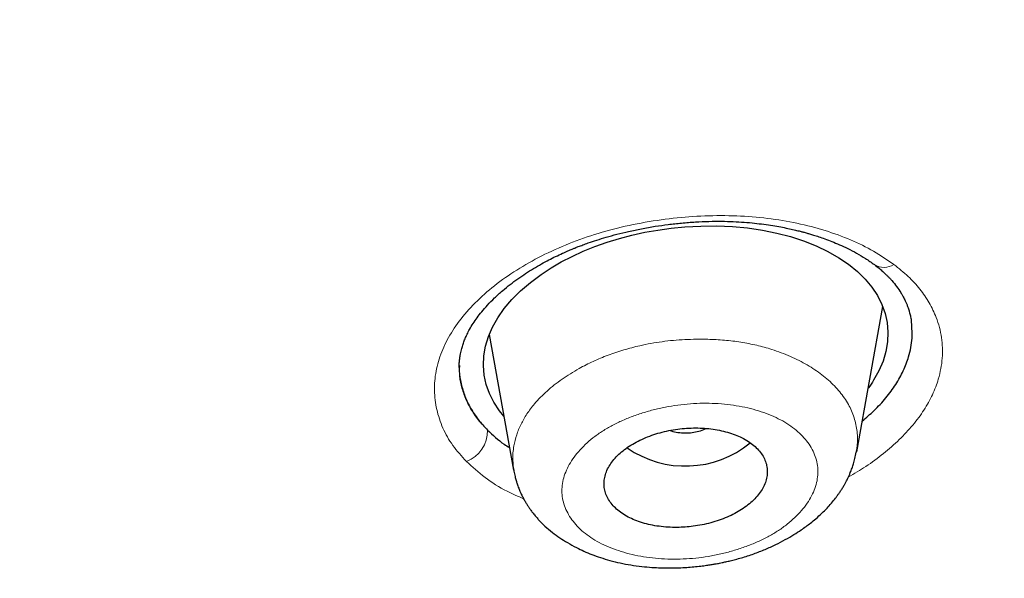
# Model space of a CAD drawing. Header units: millimetres. Extents: x 8 to 1023, y 12 to 832.
# Tile 513 of 656: x 655 to 666, y 746 to 752. Entities that reach past the tile are written whole.
import ezdxf

# ---------------------------------------------------------------- set-up
doc = ezdxf.new("R2010")
doc.units = ezdxf.units.MM

msp = doc.modelspace()

# ---------------------------------------------------------------- linework, layer by layer
at = {"color": 7, "linetype": 'Continuous', "lineweight": 30}
for p, q in [((664.101, 747.213), (664.387, 748.815)), ((660.049, 748.507), (660.316, 747.008)), ((659.719, 748.158), (659.719, 748.145)), ((664.095, 747.214), (664.095, 747.208)), ((660.324, 746.997), (660.322, 747.009))]:
    msp.add_line(p, q, dxfattribs=at)
at = {"color": 8, "linetype": 'Continuous', "lineweight": 0}
msp.add_line((660.051, 748.493), (660.046, 748.5), dxfattribs=at)
at = {"color": 7, "linetype": 'Continuous', "lineweight": 30, "flags": 128}
msp.add_lwpolyline([(660.209, 747.607), (660.161, 747.665), (660.099, 747.759), (660.051, 747.855), (660.016, 747.955), (659.993, 748.057), (659.985, 748.163), (659.989, 748.271), (660.007, 748.378), (660.039, 748.483), (660.083, 748.588), (660.142, 748.691), (660.214, 748.794), (660.298, 748.893), (660.394, 748.989), (660.502, 749.081), (660.622, 749.17), (660.73, 749.241), (660.843, 749.307), (660.961, 749.368), (661.085, 749.425), (661.213, 749.477), (661.347, 749.524), (661.483, 749.566), (661.622, 749.603), (661.764, 749.634), (661.909, 749.659), (662.056, 749.679), (662.206, 749.694), (662.381, 749.703), (662.556, 749.704), (662.729, 749.697), (662.898, 749.682), (663.061, 749.658), (663.219, 749.626), (663.371, 749.587), (663.515, 749.54), (663.652, 749.485), (663.782, 749.423), (663.902, 749.354), (664.011, 749.281), (664.109, 749.202), (664.194, 749.118), (664.268, 749.029), (664.33, 748.936), (664.378, 748.839), (664.414, 748.739), (664.436, 748.637), (664.445, 748.531), (664.441, 748.424), (664.423, 748.317), (664.391, 748.211), (664.346, 748.106), (664.287, 748.001), (664.287, 748.001)], dxfattribs=at)
at = {"color": 8, "linetype": 'Continuous', "lineweight": 0}
for centre, radius, start, end in [((664.401, 749.445), 0.198, 237.8528, 303.3338), ((659.669, 747.443), 0.361, 290.694, 1.3406)]:
    msp.add_arc(centre, radius, start, end, dxfattribs=at)
at = {"color": 7, "linetype": 'Continuous', "lineweight": 30}
msp.add_arc((662.211, 748.182), 1.127, 235.205, 309.4524, dxfattribs=at)
for points, knots in [([(638.967, 820.409), (639.825, 820.401), (641.54, 820.386), (644.108, 820.26), (646.667, 820.06), (649.211, 819.78), (651.736, 819.422), (654.237, 818.985), (656.847, 818.443), (659.555, 817.781), (662.346, 816.982), (665.077, 816.082), (667.741, 815.083), (670.332, 813.99), (672.724, 812.86), (674.924, 811.713), (676.942, 810.562), (678.889, 809.349), (680.762, 808.076), (682.555, 806.746), (684.266, 805.361), (685.893, 803.924), (687.432, 802.438), (688.881, 800.905), (690.237, 799.329), (691.498, 797.713), (692.662, 796.059), (693.724, 794.369), (694.737, 792.553), (695.676, 790.607), (696.518, 788.53), (697.215, 786.425), (697.764, 784.298), (698.165, 782.153), (698.403, 780.1), (698.503, 778.144), (698.485, 776.289), (698.354, 774.437), (698.113, 772.591), (697.761, 770.754), (697.3, 768.929), (696.731, 767.121), (696.054, 765.331), (695.271, 763.565), (694.383, 761.824), (693.39, 760.113), (692.294, 758.435), (691.099, 756.793), (689.735, 755.101), (688.185, 753.369), (686.433, 751.611), (684.562, 749.919), (682.573, 748.298), (680.479, 746.747), (678.994, 745.78), (678.252, 745.296)], [0, 0, 0, 0, 0.017859, 0.035717, 0.053574, 0.07143, 0.089287, 0.107143, 0.125, 0.145832, 0.166666, 0.1875, 0.208333, 0.229166, 0.249999, 0.267856, 0.285713, 0.303571, 0.321429, 0.339287, 0.357144, 0.375001, 0.392858, 0.410715, 0.428572, 0.446429, 0.464286, 0.482143, 0.500002, 0.520835, 0.541668, 0.562501, 0.583334, 0.604167, 0.624999, 0.642856, 0.660713, 0.678571, 0.696428, 0.714286, 0.732144, 0.750003, 0.76786, 0.785718, 0.803575, 0.821433, 0.839289, 0.857146, 0.875003, 0.895835, 0.916668, 0.9375, 0.958333, 0.979167, 1, 1, 1, 1]), ([(638.967, 735.109), (639.574, 735.113), (640.787, 735.121), (642.603, 735.185), (644.413, 735.288), (646.217, 735.433), (648.014, 735.618), (649.801, 735.844), (651.525, 736.103), (653.184, 736.389), (654.78, 736.7), (656.361, 737.043), (657.927, 737.419), (659.479, 737.828), (661.066, 738.282), (662.683, 738.787), (664.324, 739.344), (665.935, 739.936), (667.518, 740.564), (669.071, 741.227), (670.597, 741.926), (672.053, 742.641), (673.438, 743.365), (674.752, 744.095), (676.034, 744.851), (677.285, 745.634), (678.505, 746.442), (679.727, 747.299), (680.947, 748.208), (682.157, 749.169), (683.325, 750.157), (684.449, 751.171), (685.531, 752.212), (686.571, 753.281), (687.54, 754.346), (688.44, 755.401), (689.269, 756.44), (690.054, 757.494), (690.796, 758.561), (691.493, 759.642), (692.165, 760.769), (692.807, 761.942), (693.414, 763.161), (693.967, 764.394), (694.467, 765.639), (694.913, 766.898), (695.307, 768.172), (695.637, 769.422), (695.907, 770.643), (696.122, 771.83), (696.289, 773.019), (696.407, 774.209), (696.478, 775.401), (696.501, 776.628), (696.472, 777.89), (696.385, 779.185), (696.241, 780.478), (696.04, 781.77), (695.783, 783.061), (695.469, 784.349), (695.11, 785.595), (694.712, 786.795), (694.282, 787.948), (693.806, 789.089), (693.286, 790.218), (692.721, 791.335), (692.12, 792.423), (691.486, 793.483), (690.822, 794.514), (690.118, 795.532), (689.373, 796.538), (688.589, 797.53), (687.765, 798.51), (686.903, 799.473), (685.994, 800.432), (685.038, 801.383), (684.031, 802.327), (682.988, 803.248), (681.91, 804.146), (680.795, 805.023), (679.662, 805.863), (678.514, 806.667), (677.353, 807.437), (676.161, 808.184), (674.939, 808.909), (673.685, 809.611), (672.401, 810.29), (671.091, 810.944), (669.74, 811.58), (668.351, 812.195), (666.92, 812.79), (665.466, 813.354), (663.991, 813.887), (662.494, 814.39), (661.001, 814.854), (659.513, 815.28), (658.034, 815.671), (656.538, 816.032), (655.027, 816.364), (653.499, 816.666), (651.955, 816.939), (650.399, 817.182), (648.812, 817.398), (647.198, 817.584), (645.557, 817.739), (643.913, 817.86), (642.267, 817.945), (640.618, 817.999), (639.517, 818.006), (638.967, 818.009)], [0, 0, 0, 0, 0.010081, 0.020137, 0.030179, 0.040216, 0.050257, 0.060311, 0.070335, 0.079491, 0.088633, 0.097767, 0.1069, 0.116039, 0.125192, 0.135253, 0.145282, 0.155288, 0.16528, 0.175267, 0.185259, 0.195301, 0.204496, 0.213673, 0.222839, 0.232002, 0.241168, 0.250345, 0.260322, 0.270285, 0.280246, 0.290212, 0.300194, 0.310203, 0.320293, 0.329526, 0.338727, 0.347904, 0.357065, 0.366218, 0.375372, 0.385323, 0.395264, 0.405207, 0.415162, 0.425139, 0.435149, 0.445226, 0.454443, 0.463632, 0.472801, 0.481959, 0.491116, 0.500279, 0.510233, 0.520184, 0.530144, 0.540125, 0.550137, 0.560192, 0.570258, 0.579448, 0.588609, 0.59775, 0.60688, 0.616007, 0.625139, 0.633867, 0.642594, 0.651329, 0.660077, 0.668845, 0.677642, 0.686473, 0.695244, 0.704395, 0.713529, 0.722653, 0.731774, 0.740899, 0.750037, 0.758756, 0.767483, 0.776222, 0.78498, 0.793764, 0.802579, 0.811433, 0.820208, 0.829363, 0.838502, 0.847632, 0.856762, 0.865897, 0.875044, 0.883755, 0.89247, 0.901196, 0.909939, 0.918704, 0.927499, 0.936329, 0.945126, 0.954305, 0.963462, 0.972602, 0.981734, 0.990864, 1, 1, 1, 1]), ([(696.002, 776.466), (695.995, 775.965), (695.98, 774.963), (695.861, 773.463), (695.671, 771.966), (695.403, 770.472), (695.058, 768.982), (694.646, 767.529), (694.173, 766.115), (693.644, 764.745), (693.05, 763.39), (692.39, 762.05), (691.653, 760.704), (690.836, 759.354), (689.936, 758.003), (688.967, 756.676), (687.929, 755.373), (686.822, 754.093), (685.671, 752.865), (684.485, 751.69), (683.268, 750.57), (681.999, 749.481), (680.677, 748.423), (679.281, 747.382), (677.809, 746.359), (676.259, 745.359), (674.655, 744.399), (672.996, 743.477), (671.286, 742.597), (669.568, 741.779), (667.85, 741.022), (666.138, 740.324), (664.394, 739.67), (662.62, 739.06), (660.784, 738.485), (658.885, 737.946), (656.924, 737.45), (654.934, 737.004), (652.914, 736.61), (650.868, 736.267), (648.844, 735.984), (646.851, 735.757), (644.895, 735.584), (642.936, 735.461), (640.975, 735.386), (638.968, 735.36), (636.917, 735.386), (634.827, 735.468), (632.743, 735.605), (630.664, 735.798), (628.594, 736.046), (626.578, 736.343), (624.621, 736.682), (622.727, 737.062), (620.857, 737.487), (619.01, 737.958), (617.144, 738.486), (615.264, 739.075), (613.374, 739.728), (611.522, 740.43), (609.706, 741.18), (607.926, 741.979), (606.219, 742.809), (604.589, 743.665), (603.037, 744.539), (601.531, 745.45), (600.073, 746.396), (598.63, 747.399), (597.207, 748.46), (595.812, 749.581), (594.477, 750.737), (593.201, 751.928), (591.982, 753.155), (590.846, 754.392), (589.791, 755.634), (588.819, 756.873), (587.909, 758.133), (587.061, 759.414), (586.26, 760.742), (585.51, 762.116), (584.818, 763.533), (584.199, 764.965), (583.654, 766.413), (583.181, 767.878), (582.788, 769.332), (582.473, 770.771), (582.232, 772.188), (582.061, 773.609), (581.954, 775.036), (581.941, 775.989), (581.934, 776.466)], [0, 0, 0, 0, 0.011647, 0.023279, 0.034914, 0.046569, 0.058262, 0.069997, 0.081033, 0.092045, 0.103046, 0.114051, 0.125075, 0.136674, 0.148268, 0.159874, 0.171507, 0.183184, 0.194903, 0.205931, 0.216944, 0.227954, 0.238974, 0.250018, 0.2616, 0.2732, 0.284834, 0.296518, 0.308264, 0.319998, 0.330999, 0.341975, 0.352941, 0.363907, 0.374886, 0.386463, 0.398058, 0.409684, 0.421356, 0.433089, 0.444843, 0.455871, 0.466863, 0.477832, 0.488791, 0.499751, 0.51144, 0.523115, 0.53479, 0.54648, 0.558201, 0.569925, 0.580927, 0.591892, 0.602833, 0.61376, 0.624687, 0.6364, 0.648087, 0.659761, 0.671439, 0.683135, 0.694871, 0.705904, 0.716895, 0.727858, 0.738804, 0.749746, 0.761426, 0.773081, 0.784724, 0.796373, 0.808043, 0.819784, 0.830839, 0.841857, 0.852852, 0.863839, 0.87483, 0.886496, 0.898127, 0.909738, 0.921348, 0.932974, 0.944696, 0.955762, 0.96681, 0.977856, 0.988914, 1, 1, 1, 1]), ([(582.445, 775.805), (582.445, 775.791), (582.446, 775.76), (582.447, 775.709), (582.449, 775.649), (582.451, 775.581), (582.454, 775.505), (582.457, 775.421), (582.461, 775.331), (582.465, 775.232), (582.47, 775.126), (582.481, 774.907), (582.5, 774.597), (582.529, 774.201), (582.56, 773.843), (582.593, 773.506), (582.628, 773.19), (582.665, 772.876), (582.711, 772.525), (582.768, 772.132), (582.837, 771.695), (582.904, 771.311), (582.965, 770.984), (583.017, 770.718), (583.07, 770.459), (583.122, 770.215), (583.173, 769.987), (583.221, 769.774), (583.26, 769.611), (583.288, 769.493), (583.306, 769.42), (583.323, 769.353), (583.337, 769.294), (583.35, 769.246), (583.359, 769.209), (583.366, 769.182), (583.372, 769.159), (583.378, 769.131), (583.387, 769.096), (583.398, 769.054), (583.41, 769.007), (583.428, 768.941), (583.451, 768.852), (583.482, 768.737), (583.516, 768.613), (583.553, 768.478), (583.594, 768.333), (583.638, 768.177), (583.686, 768.014), (583.735, 767.849), (583.784, 767.687), (583.847, 767.486), (583.922, 767.248), (584.011, 766.978), (584.098, 766.72), (584.182, 766.477), (584.265, 766.245), (584.347, 766.019), (584.43, 765.796), (584.513, 765.577), (584.597, 765.362), (584.681, 765.149), (584.766, 764.938), (584.855, 764.724), (584.947, 764.504), (585.046, 764.275), (585.151, 764.035), (585.248, 763.818), (585.336, 763.627), (585.412, 763.461), (585.492, 763.292), (585.572, 763.123), (585.654, 762.954), (585.734, 762.791), (585.812, 762.634), (585.886, 762.487), (585.955, 762.351), (586.02, 762.225), (586.076, 762.116), (586.123, 762.027), (586.16, 761.957), (586.191, 761.898), (586.22, 761.843), (586.252, 761.784), (586.292, 761.708), (586.342, 761.618), (586.399, 761.511), (586.463, 761.395), (586.533, 761.269), (586.609, 761.134), (586.69, 760.991), (586.777, 760.838), (586.871, 760.677), (587.008, 760.442), (587.188, 760.142), (587.409, 759.783), (587.629, 759.435), (587.821, 759.138), (587.984, 758.889), (588.12, 758.687), (588.252, 758.491), (588.381, 758.303), (588.506, 758.125), (588.624, 757.956), (588.737, 757.798), (588.845, 757.648), (588.946, 757.509), (589.042, 757.378), (589.137, 757.25), (589.234, 757.12), (589.337, 756.983), (589.452, 756.831), (589.581, 756.663), (589.725, 756.478), (589.878, 756.283), (590.04, 756.08), (590.266, 755.8), (590.557, 755.446), (590.835, 755.119), (591.036, 754.886), (591.156, 754.747), (591.277, 754.609), (591.4, 754.47), (591.524, 754.331), (591.649, 754.193), (591.765, 754.066), (591.87, 753.951), (591.962, 753.851), (592.045, 753.762), (592.112, 753.69), (592.164, 753.634), (592.204, 753.592), (592.239, 753.554), (592.272, 753.52), (592.3, 753.49), (592.322, 753.467), (592.339, 753.449), (592.357, 753.43), (592.378, 753.408), (592.405, 753.379), (592.44, 753.343), (592.483, 753.298), (592.534, 753.245), (592.592, 753.184), (592.655, 753.12), (592.72, 753.053), (592.785, 752.985), (592.852, 752.918), (592.977, 752.79), (593.165, 752.601), (593.418, 752.35), (593.681, 752.094), (593.968, 751.819), (594.277, 751.527), (594.605, 751.224), (594.934, 750.926), (595.263, 750.634), (595.591, 750.348), (595.881, 750.099), (596.129, 749.89), (596.331, 749.722), (596.524, 749.563), (596.706, 749.414), (596.867, 749.284), (597.008, 749.171), (597.13, 749.074), (597.25, 748.978), (597.374, 748.881), (597.508, 748.776), (597.652, 748.664), (597.808, 748.544), (597.975, 748.417), (598.153, 748.282), (598.342, 748.141), (598.538, 747.995), (598.739, 747.847), (598.94, 747.701), (599.22, 747.499), (599.579, 747.245), (600.015, 746.943), (600.448, 746.649), (600.879, 746.363), (601.31, 746.083), (601.742, 745.808), (602.163, 745.545), (602.575, 745.293), (602.98, 745.049), (603.395, 744.804), (603.824, 744.556), (604.265, 744.306), (604.63, 744.103), (604.91, 743.95), (605.099, 743.847), (605.28, 743.75), (605.452, 743.658), (605.614, 743.573), (605.766, 743.493), (605.908, 743.418), (606.018, 743.361), (606.097, 743.321), (606.146, 743.296), (606.187, 743.275), (606.219, 743.258), (606.245, 743.244), (606.269, 743.232), (606.296, 743.218), (606.334, 743.199), (606.385, 743.173), (606.45, 743.14), (606.523, 743.103), (606.6, 743.064), (606.717, 743.005), (606.876, 742.925), (607.083, 742.823), (607.304, 742.715), (607.539, 742.6), (607.787, 742.482), (608.042, 742.36), (608.3, 742.239), (608.556, 742.121), (608.862, 741.98), (609.217, 741.82), (609.617, 741.643), (610.008, 741.473), (610.39, 741.31), (610.766, 741.152), (611.14, 740.998), (611.62, 740.804), (612.207, 740.572), (612.904, 740.306), (613.624, 740.041), (614.365, 739.777), (615.129, 739.515), (615.898, 739.262), (616.673, 739.017), (617.494, 738.768), (618.362, 738.517), (619.278, 738.265), (620.2, 738.025), (621.127, 737.797), (622.059, 737.58), (622.997, 737.374), (623.913, 737.186), (624.807, 737.014), (625.678, 736.856), (626.552, 736.709), (627.428, 736.572), (628.306, 736.445), (629.187, 736.328), (630.071, 736.221), (630.957, 736.124), (631.845, 736.037), (632.734, 735.96), (633.626, 735.894), (634.502, 735.839), (635.362, 735.794), (636.206, 735.76), (637.052, 735.735), (637.899, 735.719), (638.792, 735.711), (639.729, 735.714), (640.71, 735.73), (641.688, 735.758), (642.665, 735.798), (643.641, 735.851), (644.614, 735.915), (645.559, 735.99), (646.476, 736.074), (647.363, 736.165), (648.248, 736.266), (649.13, 736.378), (650.01, 736.499), (650.887, 736.63), (651.762, 736.772), (652.635, 736.923), (653.504, 737.085), (654.37, 737.257), (655.233, 737.438), (656.074, 737.625), (656.896, 737.818), (657.697, 738.016), (658.494, 738.223), (659.287, 738.438), (660.116, 738.673), (660.981, 738.931), (661.879, 739.211), (662.77, 739.503), (663.654, 739.806), (664.53, 740.12), (665.398, 740.445), (666.12, 740.726), (666.7, 740.96), (667.143, 741.142), (667.588, 741.328), (668.034, 741.52), (668.482, 741.716), (668.917, 741.91), (669.34, 742.103), (669.753, 742.295), (670.072, 742.446), (670.296, 742.553), (670.422, 742.614), (670.548, 742.675), (670.676, 742.737), (670.803, 742.8), (670.931, 742.863), (671.055, 742.924), (671.178, 742.986), (671.297, 743.046), (671.41, 743.103), (671.509, 743.153), (671.593, 743.195), (671.663, 743.231), (671.716, 743.258), (671.758, 743.28), (671.794, 743.299), (671.835, 743.32), (671.884, 743.345), (671.941, 743.375), (672.014, 743.412), (672.102, 743.458), (672.207, 743.513), (672.322, 743.574), (672.442, 743.637), (672.603, 743.723), (672.805, 743.831), (673.079, 743.98), (673.387, 744.149), (673.729, 744.34), (674.075, 744.537), (674.42, 744.735), (674.759, 744.934), (675.112, 745.144), (675.478, 745.365), (675.854, 745.596), (676.221, 745.826), (676.583, 746.057), (676.944, 746.291), (677.308, 746.531), (677.675, 746.777), (678.047, 747.031), (678.36, 747.25), (678.612, 747.427), (678.798, 747.56), (678.973, 747.686), (679.139, 747.806), (679.295, 747.92), (679.441, 748.028), (679.577, 748.129), (679.7, 748.221), (679.811, 748.305), (679.915, 748.384), (680.023, 748.466), (680.137, 748.553), (680.258, 748.646), (680.386, 748.745), (680.529, 748.857), (680.688, 748.981), (680.862, 749.12), (681.045, 749.266), (681.232, 749.418), (681.42, 749.571), (681.688, 749.792), (682.03, 750.08), (682.41, 750.406), (682.745, 750.7), (683.041, 750.964), (683.336, 751.231), (683.633, 751.505), (683.935, 751.789), (684.176, 752.02), (684.355, 752.194), (684.472, 752.308), (684.59, 752.424), (684.708, 752.542), (684.825, 752.658), (684.938, 752.772), (685.046, 752.882), (685.149, 752.986), (685.246, 753.085), (685.332, 753.175), (685.409, 753.255), (685.47, 753.319), (685.517, 753.367), (685.551, 753.403), (685.58, 753.433), (685.606, 753.461), (685.634, 753.491), (685.668, 753.526), (685.708, 753.569), (685.755, 753.619), (685.823, 753.691), (685.911, 753.786), (686.019, 753.902), (686.13, 754.023), (686.261, 754.167), (686.414, 754.336), (686.589, 754.532), (686.77, 754.738), (686.954, 754.95), (687.232, 755.274), (687.595, 755.709), (687.935, 756.13), (688.169, 756.427), (688.303, 756.598), (688.435, 756.77), (688.565, 756.94), (688.692, 757.108), (688.814, 757.272), (688.931, 757.431), (689.041, 757.581), (689.143, 757.723), (689.237, 757.855), (689.319, 757.97), (689.39, 758.07), (689.453, 758.16), (689.517, 758.252), (689.586, 758.351), (689.658, 758.457), (689.741, 758.578), (689.834, 758.715), (689.937, 758.87), (690.046, 759.035), (690.16, 759.21), (690.318, 759.454), (690.515, 759.764), (690.767, 760.174), (691.033, 760.62), (691.239, 760.978), (691.37, 761.211), (691.43, 761.318), (691.487, 761.421), (691.539, 761.516), (691.585, 761.6), (691.624, 761.673), (691.656, 761.731), (691.68, 761.776), (691.698, 761.81), (691.712, 761.836), (691.722, 761.856), (691.731, 761.873), (691.741, 761.892), (691.755, 761.918), (691.772, 761.95), (691.792, 761.987), (691.821, 762.042), (691.861, 762.12), (691.914, 762.221), (691.971, 762.333), (692.05, 762.488), (692.151, 762.687), (692.272, 762.933), (692.396, 763.19), (692.523, 763.459), (692.637, 763.706), (692.738, 763.928), (692.824, 764.122), (692.909, 764.315), (692.989, 764.502), (693.063, 764.678), (693.134, 764.848), (693.201, 765.011), (693.263, 765.166), (693.32, 765.309), (693.369, 765.433), (693.41, 765.538), (693.445, 765.63), (693.481, 765.724), (693.522, 765.831), (693.568, 765.954), (693.619, 766.094), (693.674, 766.245), (693.732, 766.407), (693.792, 766.58), (693.852, 766.754), (693.911, 766.928), (693.968, 767.099), (694.024, 767.271), (694.079, 767.441), (694.131, 767.607), (694.181, 767.77), (694.241, 767.971), (694.31, 768.207), (694.387, 768.476), (694.443, 768.68), (694.48, 768.82), (694.5, 768.897), (694.519, 768.966), (694.534, 769.027), (694.548, 769.079), (694.559, 769.122), (694.568, 769.158), (694.576, 769.19), (694.585, 769.225), (694.596, 769.269), (694.61, 769.323), (694.625, 769.386), (694.643, 769.459), (694.664, 769.543), (694.686, 769.637), (694.71, 769.74), (694.737, 769.854), (694.774, 770.015), (694.819, 770.219), (694.876, 770.49), (694.936, 770.784), (694.997, 771.101), (695.053, 771.412), (695.105, 771.717), (695.154, 772.019), (695.204, 772.356), (695.256, 772.734), (695.308, 773.156), (695.354, 773.588), (695.395, 774.028), (695.429, 774.472), (695.451, 774.796), (695.459, 774.972), (695.46, 774.998)], [0, 0, 0, 0, 0.000308, 0.00069, 0.001145, 0.001674, 0.002276, 0.00292, 0.003632, 0.004411, 0.005257, 0.006152, 0.009626, 0.012651, 0.015604, 0.018178, 0.020695, 0.02317, 0.025678, 0.029092, 0.032585, 0.036159, 0.038302, 0.040463, 0.042551, 0.044541, 0.046341, 0.048052, 0.049674, 0.050287, 0.050886, 0.051446, 0.051921, 0.05231, 0.052613, 0.052804, 0.052961, 0.053179, 0.053464, 0.053812, 0.054194, 0.054604, 0.05543, 0.056351, 0.057369, 0.058452, 0.059626, 0.060891, 0.062239, 0.063584, 0.064902, 0.066193, 0.068489, 0.070695, 0.07281, 0.074779, 0.076663, 0.078501, 0.080325, 0.082135, 0.0839, 0.08565, 0.087387, 0.08913, 0.090952, 0.092859, 0.09485, 0.096926, 0.098274, 0.099656, 0.101071, 0.102516, 0.103918, 0.105323, 0.106643, 0.107879, 0.109031, 0.110099, 0.111082, 0.111784, 0.112377, 0.112857, 0.113276, 0.11378, 0.114377, 0.115197, 0.116102, 0.117093, 0.118169, 0.119332, 0.120556, 0.121864, 0.123254, 0.124726, 0.127926, 0.131043, 0.134078, 0.13703, 0.138843, 0.140623, 0.142364, 0.14403, 0.145612, 0.147112, 0.148529, 0.149862, 0.151113, 0.15228, 0.153387, 0.154557, 0.155794, 0.157098, 0.15869, 0.160373, 0.162145, 0.164008, 0.165957, 0.169858, 0.173805, 0.175097, 0.176394, 0.177695, 0.179001, 0.180312, 0.181628, 0.182918, 0.183956, 0.184904, 0.185762, 0.186531, 0.186966, 0.187365, 0.18773, 0.18806, 0.188352, 0.188581, 0.188733, 0.18889, 0.189107, 0.189383, 0.189718, 0.190161, 0.190677, 0.191267, 0.191909, 0.192557, 0.193211, 0.193869, 0.194531, 0.196938, 0.199405, 0.201934, 0.204523, 0.207615, 0.210672, 0.213694, 0.216683, 0.219637, 0.222551, 0.224419, 0.226191, 0.227867, 0.229446, 0.23093, 0.232027, 0.233066, 0.234053, 0.235094, 0.236222, 0.237439, 0.238744, 0.240137, 0.241618, 0.243188, 0.244814, 0.246468, 0.248106, 0.249729, 0.253273, 0.256743, 0.260138, 0.263484, 0.26681, 0.270115, 0.2734, 0.276392, 0.279395, 0.28247, 0.285617, 0.288837, 0.292128, 0.293531, 0.294898, 0.296193, 0.297416, 0.298566, 0.299645, 0.300653, 0.301588, 0.301976, 0.302323, 0.302612, 0.302842, 0.303015, 0.303155, 0.303344, 0.303584, 0.303961, 0.304422, 0.304945, 0.305488, 0.306049, 0.307393, 0.30883, 0.310362, 0.311986, 0.313704, 0.315477, 0.317252, 0.318998, 0.320714, 0.323489, 0.326185, 0.328803, 0.331343, 0.333818, 0.336286, 0.338754, 0.343278, 0.347803, 0.352328, 0.357176, 0.362024, 0.366874, 0.371725, 0.376579, 0.382198, 0.387818, 0.393438, 0.399057, 0.404677, 0.410297, 0.415916, 0.421067, 0.426217, 0.431363, 0.436505, 0.441643, 0.44678, 0.451918, 0.457057, 0.462198, 0.467338, 0.472478, 0.477619, 0.482467, 0.487317, 0.49217, 0.49703, 0.501898, 0.507534, 0.513158, 0.518775, 0.524387, 0.529996, 0.535605, 0.541214, 0.546354, 0.551494, 0.556634, 0.561772, 0.566907, 0.572047, 0.577191, 0.582339, 0.587488, 0.592639, 0.59779, 0.602941, 0.607798, 0.612655, 0.617512, 0.622369, 0.627226, 0.632845, 0.638459, 0.64407, 0.64968, 0.65529, 0.660898, 0.666508, 0.669406, 0.67233, 0.675279, 0.678255, 0.681257, 0.684301, 0.68705, 0.689866, 0.69275, 0.693613, 0.694482, 0.695357, 0.696238, 0.697125, 0.698018, 0.698897, 0.699709, 0.7006, 0.701391, 0.702082, 0.702673, 0.703163, 0.703553, 0.703797, 0.704045, 0.704323, 0.704664, 0.705071, 0.705543, 0.706196, 0.706944, 0.707779, 0.708635, 0.709499, 0.711221, 0.712975, 0.715398, 0.717879, 0.720418, 0.722964, 0.725469, 0.727931, 0.730829, 0.733666, 0.736441, 0.73918, 0.741976, 0.744786, 0.747659, 0.750595, 0.753592, 0.755153, 0.756652, 0.758075, 0.759422, 0.760694, 0.76189, 0.763011, 0.764057, 0.764932, 0.765771, 0.766663, 0.767617, 0.768632, 0.769708, 0.770846, 0.77225, 0.773737, 0.775308, 0.776945, 0.778574, 0.780189, 0.783939, 0.787607, 0.790333, 0.793014, 0.795703, 0.798467, 0.801307, 0.804223, 0.805343, 0.806474, 0.807615, 0.808768, 0.809931, 0.811049, 0.812089, 0.813144, 0.814106, 0.814973, 0.815747, 0.816426, 0.816815, 0.81716, 0.817451, 0.81769, 0.817966, 0.818306, 0.818714, 0.819191, 0.819737, 0.820807, 0.821917, 0.823067, 0.824256, 0.826025, 0.827874, 0.829805, 0.831814, 0.833841, 0.838883, 0.843888, 0.845453, 0.847015, 0.848572, 0.850125, 0.851625, 0.853136, 0.854564, 0.85591, 0.857172, 0.858352, 0.85945, 0.860254, 0.861023, 0.86184, 0.862717, 0.863654, 0.86465, 0.865925, 0.867287, 0.868734, 0.870268, 0.871888, 0.875148, 0.878391, 0.882556, 0.886693, 0.887618, 0.888542, 0.889446, 0.89026, 0.890977, 0.891598, 0.892122, 0.892465, 0.892749, 0.892973, 0.893137, 0.893255, 0.893404, 0.893628, 0.893917, 0.894227, 0.894552, 0.895334, 0.896195, 0.897134, 0.898152, 0.900125, 0.902192, 0.904352, 0.906606, 0.908953, 0.91054, 0.912168, 0.913799, 0.915348, 0.916812, 0.91819, 0.919568, 0.920848, 0.92203, 0.923114, 0.923897, 0.924625, 0.925385, 0.926208, 0.927268, 0.928417, 0.929652, 0.930976, 0.932387, 0.933885, 0.93524, 0.936655, 0.938067, 0.939448, 0.940799, 0.942118, 0.943407, 0.945689, 0.947868, 0.949944, 0.950626, 0.951255, 0.951815, 0.952306, 0.952726, 0.953077, 0.953358, 0.953576, 0.953864, 0.954213, 0.954643, 0.955153, 0.955745, 0.956418, 0.957172, 0.958007, 0.958924, 0.959918, 0.961895, 0.963844, 0.966437, 0.968978, 0.971468, 0.973907, 0.976298, 0.978703, 0.981989, 0.985351, 0.988789, 0.992305, 0.995867, 0.999377, 1, 1, 1, 1]), ([(659.717, 748.143), (659.717, 748.159), (659.717, 748.19), (659.722, 748.234), (659.727, 748.273), (659.734, 748.306), (659.741, 748.337), (659.748, 748.363), (659.756, 748.388), (659.766, 748.42), (659.782, 748.46), (659.804, 748.51), (659.833, 748.566), (659.869, 748.627), (659.914, 748.692), (659.966, 748.76), (660.03, 748.833), (660.106, 748.911), (660.191, 748.987), (660.277, 749.058), (660.362, 749.121), (660.448, 749.18), (660.535, 749.234), (660.621, 749.284), (660.702, 749.328), (660.78, 749.367), (660.85, 749.4), (660.911, 749.427), (660.956, 749.446), (660.995, 749.462), (661.034, 749.477), (661.083, 749.496), (661.151, 749.52), (661.237, 749.549), (661.342, 749.581), (661.459, 749.614), (661.589, 749.645), (661.73, 749.675), (661.875, 749.7), (662.023, 749.721), (662.171, 749.737), (662.321, 749.749), (662.468, 749.755), (662.607, 749.756), (662.737, 749.753), (662.859, 749.746), (662.972, 749.736), (663.076, 749.723), (663.172, 749.709), (663.26, 749.694), (663.339, 749.678), (663.406, 749.663), (663.455, 749.651), (663.486, 749.643), (663.505, 749.638), (663.525, 749.633), (663.549, 749.626), (663.583, 749.616), (663.629, 749.602), (663.686, 749.584), (663.753, 749.561), (663.83, 749.532), (663.914, 749.496), (664.006, 749.454), (664.102, 749.404), (664.201, 749.345), (664.263, 749.3), (664.296, 749.277)], [0, 0, 0, 0, 0.0167867, 0.0313663, 0.0437354, 0.05389, 0.0621392, 0.0699374, 0.0774721, 0.0847456, 0.0996783, 0.1147241, 0.1309013, 0.1499894, 0.1686807, 0.1882407, 0.2098857, 0.2333529, 0.2580535, 0.2788339, 0.2988482, 0.3180928, 0.3365645, 0.3542614, 0.3705397, 0.38472, 0.3986055, 0.4096171, 0.4177501, 0.4229075, 0.4296991, 0.4382311, 0.4485059, 0.4641242, 0.4813645, 0.5002327, 0.5207331, 0.5428662, 0.5666278, 0.5882843, 0.6111188, 0.6347438, 0.6574339, 0.6789708, 0.6993538, 0.7186001, 0.7367316, 0.7537562, 0.7696769, 0.7844941, 0.7982063, 0.810266, 0.8200178, 0.8240273, 0.827459, 0.8303405, 0.834446, 0.840835, 0.8495057, 0.8604549, 0.8736777, 0.8891663, 0.9069094, 0.9268903, 0.9490866, 0.9734685, 1, 1, 1, 1]), ([(664.296, 749.277), (664.314, 749.264), (664.346, 749.239), (664.387, 749.203), (664.418, 749.174), (664.443, 749.149), (664.466, 749.126), (664.5, 749.088), (664.543, 749.035), (664.58, 748.98), (664.605, 748.938), (664.619, 748.912), (664.631, 748.889), (664.643, 748.863), (664.656, 748.833), (664.669, 748.796), (664.682, 748.756), (664.693, 748.711), (664.699, 748.68), (664.701, 748.663)], [0, 0, 0, 0, 0.073616, 0.135512, 0.185754, 0.225839, 0.265745, 0.307372, 0.411692, 0.519914, 0.571419, 0.613124, 0.647253, 0.68579, 0.73055, 0.781643, 0.843431, 0.916225, 1, 1, 1, 1]), ([(664.162, 747.552), (664.205, 747.589), (664.302, 747.672), (664.426, 747.807), (664.535, 747.955), (664.619, 748.107), (664.683, 748.278), (664.72, 748.467), (664.708, 748.601), (664.703, 748.667)], [0, 0, 0, 0, 0.111011, 0.246282, 0.379688, 0.512705, 0.646819, 0.825283, 1, 1, 1, 1]), ([(659.719, 748.164), (659.718, 748.144), (659.716, 748.076), (659.736, 747.962), (659.777, 747.824), (659.84, 747.693), (659.922, 747.568), (659.994, 747.49), (660.03, 747.451)], [0, 0, 0, 0, 0.078765, 0.265523, 0.451067, 0.634265, 0.816707, 1, 1, 1, 1]), ([(664.287, 748.001), (664.269, 747.973), (664.25, 747.943), (664.227, 747.914), (664.226, 747.913)], [0, 0, 0, 0, 0.960209, 1, 1, 1, 1]), ([(660.03, 747.451), (660.087, 747.397), (660.158, 747.328), (660.252, 747.27), (660.271, 747.259)], [0, 0, 0, 0, 0.791296, 1, 1, 1, 1]), ([(662.12, 746.378), (662.15, 746.379), (662.208, 746.38), (662.3, 746.39), (662.395, 746.405), (662.491, 746.428), (662.584, 746.456), (662.673, 746.491), (662.756, 746.53), (662.833, 746.575), (662.903, 746.625), (662.964, 746.679), (663.016, 746.736), (663.058, 746.795), (663.089, 746.857), (663.108, 746.92), (663.116, 746.983), (663.112, 747.045), (663.097, 747.106), (663.069, 747.164), (663.031, 747.219), (662.982, 747.271), (662.923, 747.317), (662.855, 747.358), (662.78, 747.394), (662.698, 747.423), (662.61, 747.446), (662.518, 747.463), (662.422, 747.473), (662.324, 747.477), (662.225, 747.473), (662.126, 747.463), (662.028, 747.447), (661.932, 747.424), (661.839, 747.395), (661.751, 747.36), (661.668, 747.32), (661.591, 747.275), (661.522, 747.225), (661.461, 747.171), (661.41, 747.114), (661.369, 747.054), (661.338, 746.992), (661.32, 746.929), (661.313, 746.866), (661.317, 746.804), (661.334, 746.743), (661.362, 746.685), (661.401, 746.63), (661.451, 746.58), (661.51, 746.533), (661.578, 746.492), (661.654, 746.457), (661.737, 746.428), (661.826, 746.405), (661.921, 746.389), (662.019, 746.379), (662.086, 746.378), (662.12, 746.378)], [0, 0, 0, 0, 0.015554, 0.031108, 0.048486, 0.065918, 0.083295, 0.1008, 0.118362, 0.135868, 0.153669, 0.17153, 0.189333, 0.207472, 0.225671, 0.243812, 0.262172, 0.280593, 0.298955, 0.317319, 0.335743, 0.354108, 0.372264, 0.390477, 0.408633, 0.426466, 0.444354, 0.462186, 0.479722, 0.49731, 0.514844, 0.532228, 0.549666, 0.567049, 0.584493, 0.601993, 0.619437, 0.637135, 0.654891, 0.672589, 0.690627, 0.708726, 0.726766, 0.745077, 0.763449, 0.781761, 0.80015, 0.818598, 0.836988, 0.855228, 0.873524, 0.891764, 0.909779, 0.92785, 0.945864, 0.963891, 0.981975, 1, 1, 1, 1]), ([(662.044, 747.448), (662.047, 747.447), (662.074, 747.436), (662.129, 747.425), (662.207, 747.418), (662.286, 747.423), (662.361, 747.439), (662.413, 747.455), (662.436, 747.469), (662.439, 747.47)], [0, 0, 0, 0, 0.0313402, 0.2198644, 0.4083885, 0.5969851, 0.7855817, 0.9741059, 1, 1, 1, 1]), ([(660.321, 746.998), (660.325, 746.979), (660.331, 746.944), (660.344, 746.898), (660.355, 746.863), (660.364, 746.835), (660.375, 746.805), (660.391, 746.767), (660.411, 746.725), (660.432, 746.685), (660.452, 746.65), (660.471, 746.62), (660.489, 746.593), (660.509, 746.564), (660.533, 746.532), (660.561, 746.499), (660.603, 746.451), (660.663, 746.391), (660.742, 746.324), (660.826, 746.263), (660.914, 746.207), (661.003, 746.158), (661.093, 746.115), (661.18, 746.078), (661.276, 746.044), (661.38, 746.013), (661.492, 745.985), (661.61, 745.963), (661.727, 745.947), (661.838, 745.937), (661.926, 745.932), (661.999, 745.931), (662.064, 745.93), (662.141, 745.932), (662.223, 745.936), (662.304, 745.943), (662.377, 745.951), (662.442, 745.959), (662.493, 745.967), (662.533, 745.974), (662.562, 745.979), (662.589, 745.984), (662.62, 745.991), (662.66, 745.999), (662.709, 746.011), (662.766, 746.025), (662.853, 746.049), (662.964, 746.085), (663.09, 746.134), (663.206, 746.187), (663.312, 746.242), (663.405, 746.296), (663.481, 746.345), (663.541, 746.388), (663.595, 746.429), (663.654, 746.477), (663.715, 746.532), (663.772, 746.589), (663.822, 746.645), (663.86, 746.692), (663.888, 746.729), (663.908, 746.758), (663.929, 746.789), (663.95, 746.822), (663.968, 746.854), (663.986, 746.887), (664.007, 746.929), (664.028, 746.976), (664.05, 747.033), (664.066, 747.084), (664.082, 747.14), (664.091, 747.185), (664.096, 747.208)], [0, 0, 0, 0, 0.013594, 0.024431, 0.032514, 0.03837, 0.04484, 0.054883, 0.066183, 0.07652, 0.085425, 0.09332, 0.100454, 0.107728, 0.11709, 0.127619, 0.13684, 0.160078, 0.184861, 0.206685, 0.228754, 0.253414, 0.272705, 0.292397, 0.313593, 0.336027, 0.359679, 0.383253, 0.407361, 0.429003, 0.447832, 0.458081, 0.470374, 0.485076, 0.502188, 0.516757, 0.531297, 0.543519, 0.553391, 0.560914, 0.566087, 0.570366, 0.576325, 0.584017, 0.59345, 0.604635, 0.617587, 0.645065, 0.671379, 0.696535, 0.720534, 0.743139, 0.762684, 0.776715, 0.789222, 0.805533, 0.824886, 0.842105, 0.85773, 0.873778, 0.881436, 0.888753, 0.896889, 0.906171, 0.914705, 0.922002, 0.930899, 0.946408, 0.958138, 0.970182, 0.984173, 1, 1, 1, 1])]:
    msp.add_open_spline(points, degree=3, knots=knots, dxfattribs=at)
at = {"color": 8, "linetype": 'Continuous', "lineweight": 0}
for points, knots in [([(582.659, 776.332), (582.666, 775.834), (582.681, 774.839), (582.8, 773.349), (582.99, 771.862), (583.259, 770.378), (583.603, 768.901), (584.012, 767.464), (584.48, 766.072), (585.002, 764.724), (585.588, 763.391), (586.238, 762.074), (586.964, 760.748), (587.769, 759.418), (588.659, 758.085), (589.618, 756.774), (590.648, 755.485), (591.745, 754.219), (592.883, 753.006), (594.054, 751.849), (595.251, 750.746), (596.5, 749.675), (597.799, 748.636), (599.175, 747.61), (600.63, 746.6), (602.166, 745.609), (603.754, 744.658), (605.395, 743.747), (607.082, 742.879), (608.776, 742.073), (610.466, 741.329), (612.153, 740.644), (613.872, 740), (615.622, 739.399), (617.438, 738.83), (619.319, 738.297), (621.263, 737.804), (623.235, 737.363), (625.233, 736.974), (627.253, 736.637), (629.249, 736.358), (631.212, 736.136), (633.14, 735.967), (635.074, 735.846), (637.012, 735.773), (638.993, 735.748), (641.014, 735.774), (643.07, 735.855), (645.12, 735.991), (647.165, 736.181), (649.206, 736.425), (651.198, 736.718), (653.137, 737.055), (655.016, 737.431), (656.871, 737.854), (658.702, 738.321), (660.546, 738.845), (662.397, 739.426), (664.251, 740.067), (666.069, 740.756), (667.851, 741.492), (669.602, 742.278), (671.285, 743.096), (672.898, 743.942), (674.436, 744.808), (675.927, 745.709), (677.371, 746.646), (678.797, 747.638), (680.201, 748.685), (681.575, 749.79), (682.892, 750.931), (684.151, 752.106), (685.354, 753.318), (686.476, 754.539), (687.516, 755.764), (688.475, 756.985), (689.373, 758.227), (690.209, 759.489), (691.001, 760.799), (691.743, 762.157), (692.429, 763.563), (693.043, 764.985), (693.584, 766.425), (694.053, 767.881), (694.44, 769.321), (694.75, 770.74), (694.986, 772.134), (695.154, 773.53), (695.258, 774.93), (695.271, 775.865), (695.278, 776.332)], [0, 0, 0, 0, 0.0117137, 0.0234149, 0.0351216, 0.0468522, 0.0586247, 0.070364, 0.0813631, 0.0923367, 0.1032992, 0.1142649, 0.1252481, 0.1368316, 0.148424, 0.1600419, 0.1717018, 0.1834199, 0.1951477, 0.206154, 0.2171342, 0.2281014, 0.2390684, 0.2500482, 0.2616874, 0.2733323, 0.2849979, 0.2966994, 0.3084517, 0.3201468, 0.3311024, 0.3420458, 0.3529893, 0.3639449, 0.3749251, 0.3865672, 0.398212, 0.409874, 0.4215681, 0.4333088, 0.4450345, 0.4560332, 0.4670091, 0.4779743, 0.4889413, 0.4999221, 0.5115701, 0.5232038, 0.5348379, 0.5464871, 0.5581659, 0.5699121, 0.5809668, 0.5919838, 0.6029753, 0.6139537, 0.6249313, 0.6365724, 0.6481884, 0.6597941, 0.6714039, 0.6830322, 0.6947667, 0.7058318, 0.7168559, 0.7278515, 0.7388313, 0.7498078, 0.7614587, 0.7730925, 0.7847248, 0.7963708, 0.8080459, 0.8197857, 0.8308292, 0.8418316, 0.8528066, 0.8637681, 0.8747299, 0.8864319, 0.8981149, 0.9097963, 0.9214933, 0.9332235, 0.9449736, 0.9560095, 0.967015, 0.9780052, 0.9889952, 1, 1, 1, 1]), ([(659.797, 747.105), (659.744, 747.163), (659.638, 747.28), (659.531, 747.474), (659.463, 747.677), (659.437, 747.888), (659.455, 748.101), (659.518, 748.315), (659.623, 748.527), (659.772, 748.733), (659.963, 748.93), (660.189, 749.114), (660.447, 749.281), (660.733, 749.43), (661.044, 749.558), (661.375, 749.662), (661.721, 749.74), (662.074, 749.793), (662.428, 749.819), (662.778, 749.819), (663.12, 749.792), (663.447, 749.738), (663.754, 749.657), (664.037, 749.554), (664.294, 749.429), (664.438, 749.329), (664.51, 749.279)], [0, 0, 0, 0, 0.041514, 0.082972, 0.125017, 0.166952, 0.20839, 0.249971, 0.291632, 0.333136, 0.375189, 0.417225, 0.458646, 0.500136, 0.541766, 0.58317, 0.625071, 0.666866, 0.708334, 0.750133, 0.791596, 0.833033, 0.875122, 0.916781, 0.9582, 1, 1, 1, 1]), ([(664.51, 749.279), (664.564, 749.236), (664.672, 749.15), (664.801, 749.008), (664.905, 748.856), (664.989, 748.678), (665.044, 748.474), (665.052, 748.245), (665.012, 748.033), (664.94, 747.842), (664.846, 747.672), (664.723, 747.506), (664.573, 747.345), (664.399, 747.192), (664.212, 747.053), (664.073, 746.972), (664.008, 746.934)], [0, 0, 0, 0, 0.067484, 0.134352, 0.201304, 0.269038, 0.358957, 0.447851, 0.537322, 0.604318, 0.670853, 0.737672, 0.805509, 0.873479, 0.940347, 1, 1, 1, 1]), ([(660.322, 747.009), (660.316, 747.046), (660.302, 747.135), (660.315, 747.266), (660.348, 747.398), (660.396, 747.516), (660.461, 747.631), (660.554, 747.755), (660.682, 747.885), (660.848, 748.015), (661.021, 748.124), (661.193, 748.211), (661.357, 748.28), (661.53, 748.338), (661.728, 748.39), (661.954, 748.43), (662.206, 748.455), (662.373, 748.454), (662.457, 748.454)], [0, 0, 0, 0, 0.0514117, 0.1243217, 0.1789457, 0.2334456, 0.2878025, 0.3421875, 0.4151966, 0.4886476, 0.5622345, 0.6173228, 0.6721661, 0.7266784, 0.7810127, 0.8537445, 0.9267938, 1, 1, 1, 1]), ([(662.457, 748.454), (662.519, 748.451), (662.643, 748.446), (662.824, 748.423), (662.999, 748.389), (663.183, 748.338), (663.372, 748.267), (663.558, 748.173), (663.721, 748.064), (663.859, 747.941), (663.97, 747.807), (664.05, 747.664), (664.097, 747.513), (664.115, 747.362), (664.102, 747.262), (664.095, 747.214)], [0, 0, 0, 0, 0.063688, 0.127275, 0.190723, 0.254034, 0.338261, 0.422374, 0.506337, 0.59006, 0.673466, 0.756693, 0.840303, 0.924227, 1, 1, 1, 1]), ([(659.719, 748.145), (659.719, 748.124), (659.717, 748.057), (659.736, 747.947), (659.777, 747.814), (659.84, 747.687), (659.922, 747.564), (659.994, 747.489), (660.03, 747.451)], [0, 0, 0, 0, 0.081039, 0.264767, 0.448464, 0.632174, 0.815972, 1, 1, 1, 1]), ([(662.439, 747.748), (662.393, 747.748), (662.301, 747.746), (662.162, 747.733), (662.024, 747.712), (661.888, 747.684), (661.755, 747.647), (661.626, 747.604), (661.504, 747.553), (661.39, 747.496), (661.285, 747.434), (661.189, 747.365), (661.104, 747.292), (661.03, 747.214), (660.967, 747.134), (660.918, 747.051), (660.881, 746.968), (660.858, 746.884), (660.848, 746.8), (660.852, 746.717), (660.87, 746.636), (660.901, 746.557), (660.945, 746.481), (661.001, 746.409), (661.068, 746.341), (661.147, 746.279), (661.236, 746.223), (661.336, 746.173), (661.445, 746.13), (661.562, 746.094), (661.685, 746.065), (661.814, 746.044), (661.948, 746.031), (662.084, 746.027), (662.222, 746.03), (662.36, 746.042), (662.499, 746.063), (662.636, 746.092), (662.769, 746.129), (662.897, 746.173), (663.019, 746.223), (663.134, 746.28), (663.239, 746.343), (663.335, 746.412), (663.42, 746.486), (663.493, 746.563), (663.556, 746.643), (663.605, 746.726), (663.642, 746.809), (663.665, 746.893), (663.674, 746.977), (663.67, 747.06), (663.652, 747.141), (663.621, 747.22), (663.577, 747.296), (663.521, 747.368), (663.454, 747.435), (663.375, 747.497), (663.286, 747.553), (663.187, 747.603), (663.078, 747.646), (662.961, 747.682), (662.838, 747.711), (662.708, 747.732), (662.575, 747.745), (662.484, 747.747), (662.439, 747.748)], [0, 0, 0, 0, 0.015452, 0.031164, 0.046742, 0.06233, 0.077976, 0.093633, 0.109362, 0.124828, 0.140387, 0.155878, 0.171465, 0.187311, 0.203078, 0.218658, 0.234201, 0.249856, 0.265338, 0.280816, 0.296445, 0.312375, 0.327958, 0.343602, 0.359315, 0.374881, 0.390392, 0.406093, 0.42171, 0.437338, 0.453204, 0.468842, 0.4844, 0.500026, 0.515593, 0.531094, 0.546691, 0.562544, 0.578139, 0.593763, 0.609489, 0.625039, 0.640527, 0.656258, 0.671818, 0.687479, 0.703322, 0.718923, 0.734428, 0.749991, 0.765554, 0.781053, 0.79664, 0.812464, 0.828223, 0.843804, 0.859346, 0.874991, 0.890535, 0.906031, 0.921628, 0.937474, 0.953086, 0.968709, 0.984454, 1, 1, 1, 1]), ([(660.427, 746.694), (660.366, 746.72), (660.209, 746.789), (659.994, 746.926), (659.863, 747.045), (659.797, 747.105)], [0, 0, 0, 0, 0.242413, 0.620021, 1, 1, 1, 1])]:
    msp.add_open_spline(points, degree=3, knots=knots, dxfattribs=at)

doc.saveas('drawing.dxf')
